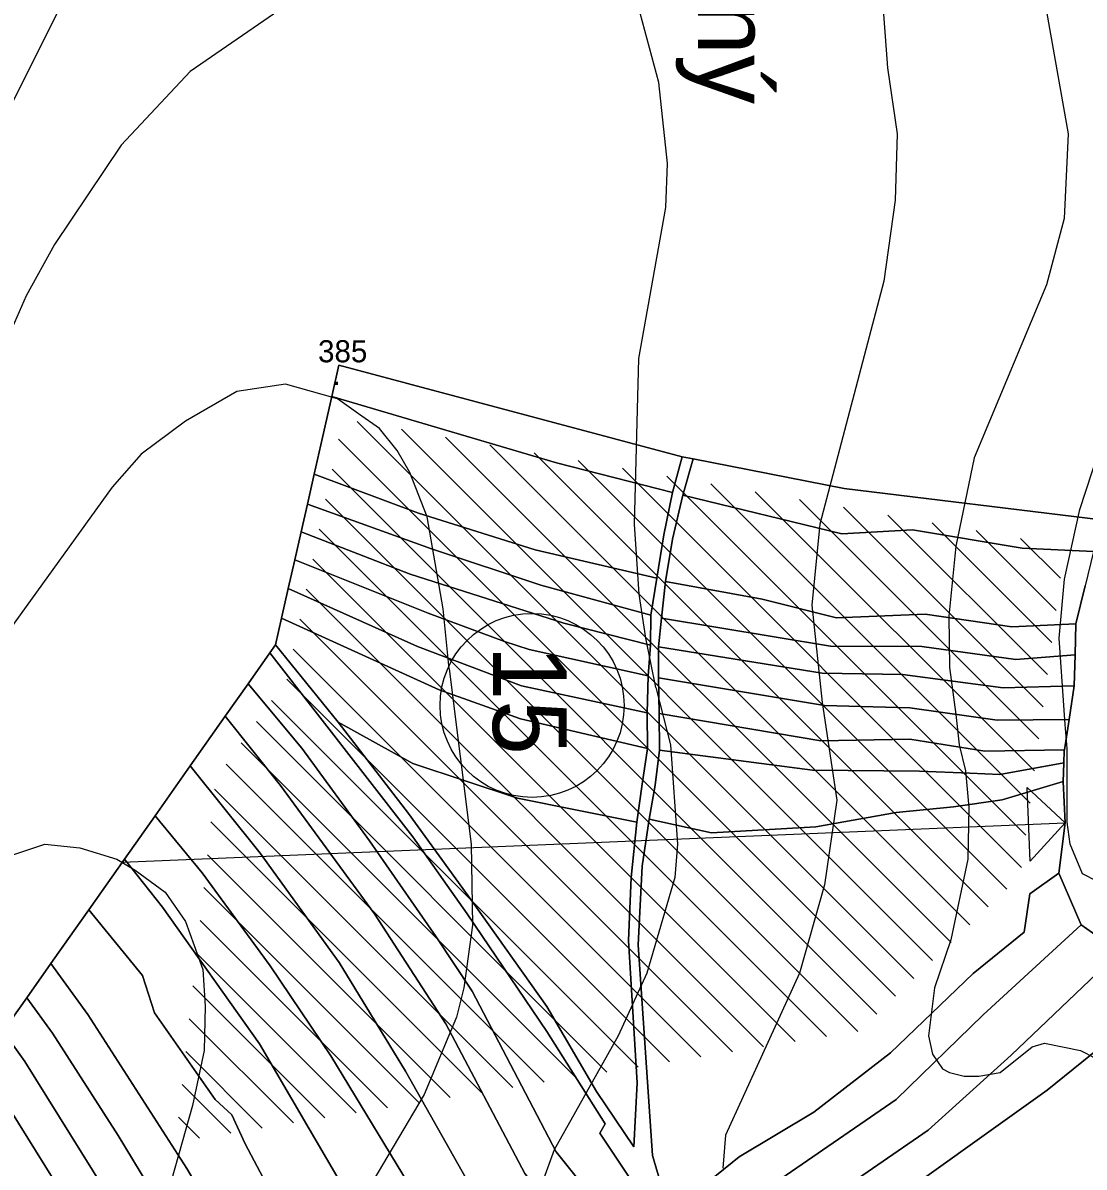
# Model space of a CAD drawing. Extents: x -510989 to -501240, y -1184665 to -1176098.
# Drawn here: x -505518.5 to -505230.1, y -1181469.7 to -1181158.8 of the extents above; entities that cross this region are included whole.
import ezdxf

# ---------------------------------------------------------------- set-up
doc = ezdxf.new("R2010")
doc.units = 0
for name, color, linetype in [('lesni_pozemek', 7, 'Continuous'), ('NAVRH_rozvodnice', 7, 'Continuous'), ('orna_puda', 7, 'Continuous'), ('ostatni_plocha_x_neplodna_puda', 7, 'Continuous'), ('STAV_erozne_ohrozene_plochy', 7, 'Continuous'), ('STAV_odtokove_linie', 7, 'Continuous'), ('vrstevnice_01', 7, 'Continuous'), ('vrstevnice_02', 7, 'Continuous'), ('vrstevnice_05', 7, 'Continuous')]:
    doc.layers.add(name, color=color, linetype=linetype)

msp = doc.modelspace()

# ---------------------------------------------------------------- linework, layer by layer
at = {"layer": 'lesni_pozemek'}
msp.add_lwpolyline([(-505225.51, -1181293.85), (-505295.27, -1181285.31), (-505336.32, -1181277.31), (-505339.3, -1181276.73), (-505432.59, -1181251.78), (-505434.52, -1181260.3), (-505437.05, -1181271.44), (-505439.32, -1181281.45), (-505441.17, -1181289.59), (-505442.88, -1181297.13), (-505444.61, -1181304.75), (-505446.37, -1181312.48), (-505448.2, -1181320.57), (-505449.85, -1181327.83), (-505451.34, -1181329.94), (-505457.27, -1181338.36), (-505463.52, -1181347.23), (-505473, -1181360.67), (-505482.56, -1181374.24), (-505490.85, -1181386.01), (-505500.59, -1181399.82), (-505506.08, -1181407.61), (-505510.89, -1181414.43), (-505517.44, -1181423.74), (-505523.79, -1181432.74)], dxfattribs=at)
msp.add_lwpolyline([(-505244.89, -1181395.45), (-505237.01, -1181389.85), (-505230.95, -1181403.91), (-505257.55, -1181428.29), (-505281.17, -1181451.38), (-505336.57, -1181489.5), (-505342.8, -1181482.2), (-505323.87, -1181466.96), (-505303.54, -1181454.79), (-505282.71, -1181438.62), (-505260.22, -1181417.12), (-505246.44, -1181405.91)], close=True, dxfattribs=at)
at = {"layer": 'orna_puda'}
for points in [[(-505432.59, -1181251.78), (-505339.3, -1181276.73), (-505341.92, -1181286.41), (-505373.47, -1181278.34), (-505434.52, -1181260.3)], [(-505434.52, -1181260.3), (-505373.47, -1181278.34), (-505341.92, -1181286.41), (-505344.32, -1181297.92), (-505346.19, -1181309.73), (-505379.31, -1181301.99), (-505410.96, -1181292), (-505439.32, -1181281.45), (-505437.05, -1181271.44)], [(-505336.32, -1181277.31), (-505295.27, -1181285.31), (-505225.51, -1181293.85), (-505227.6, -1181302.45), (-505246.94, -1181301.52), (-505276.73, -1181296.53), (-505295.98, -1181297.67), (-505339.17, -1181287.17)], [(-505439.32, -1181281.45), (-505410.96, -1181292), (-505379.31, -1181301.99), (-505346.19, -1181309.73), (-505347.88, -1181319.75), (-505377.72, -1181311.56), (-505407.4, -1181301.71), (-505441.17, -1181289.59)], [(-505295.98, -1181297.67), (-505276.73, -1181296.53), (-505246.94, -1181301.52), (-505227.6, -1181302.45), (-505229.86, -1181311.77), (-505232.37, -1181322.12), (-505249.79, -1181322.92), (-505273.31, -1181319.49), (-505297.43, -1181320.47), (-505317.58, -1181315.42), (-505343.86, -1181310.57), (-505341.99, -1181299.07), (-505339.17, -1181287.17)], [(-505441.17, -1181289.59), (-505407.4, -1181301.71), (-505377.72, -1181311.56), (-505347.88, -1181319.75), (-505347.91, -1181327.91), (-505371.49, -1181321.94), (-505413.21, -1181308.63), (-505442.88, -1181297.13)], [(-505442.88, -1181297.13), (-505413.21, -1181308.63), (-505371.49, -1181321.94), (-505347.91, -1181327.91), (-505348.55, -1181336.26), (-505380.88, -1181329.08), (-505387.58, -1181326.94), (-505408.39, -1181319.24), (-505444.61, -1181304.75)], [(-505444.61, -1181304.75), (-505408.39, -1181319.24), (-505387.58, -1181326.94), (-505380.88, -1181329.08), (-505348.55, -1181336.26), (-505348.87, -1181346.28), (-505383.02, -1181338.92), (-505411.24, -1181328.23), (-505446.37, -1181312.48)], [(-505446.37, -1181312.48), (-505411.24, -1181328.23), (-505383.02, -1181338.92), (-505348.87, -1181346.28), (-505348.76, -1181356.01), (-505383.3, -1181347.91), (-505405.4, -1181340.06), (-505448.2, -1181320.57)], [(-505343.86, -1181310.57), (-505317.58, -1181315.42), (-505297.43, -1181320.47), (-505273.31, -1181319.49), (-505249.79, -1181322.92), (-505232.37, -1181322.12), (-505232.58, -1181330.48), (-505248.67, -1181331.81), (-505274.21, -1181328.29), (-505299.05, -1181328.21), (-505344.94, -1181320.52)], [(-505448.2, -1181320.57), (-505405.4, -1181340.06), (-505383.3, -1181347.91), (-505348.76, -1181356.01), (-505350.19, -1181365.62), (-505351.61, -1181375.98), (-505384.04, -1181369.48), (-505412.48, -1181360.03), (-505432.8, -1181348.8), (-505449.85, -1181327.83)], [(-505344.94, -1181320.52), (-505299.05, -1181328.21), (-505274.21, -1181328.29), (-505248.67, -1181331.81), (-505232.58, -1181330.48), (-505232.8, -1181338.94), (-505252.07, -1181339.46), (-505279.44, -1181335.9), (-505301.25, -1181335.47), (-505345.74, -1181328.39)], [(-505451.34, -1181329.94), (-505412.55, -1181380), (-505397.71, -1181400.88), (-505376.08, -1181432.84), (-505360.25, -1181457.94), (-505361.71, -1181460.53), (-505345.85, -1181484.18), (-505329.05, -1181504.11), (-505307.29, -1181526.36), (-505275.42, -1181565.72), (-505284.81, -1181570.94), (-505312.91, -1181534.99), (-505350.03, -1181495.01), (-505373.57, -1181465.59), (-505396.37, -1181421.88), (-505406.16, -1181407.14), (-505424.32, -1181381.08), (-505442.72, -1181355.86), (-505457.27, -1181338.36)], [(-505301.25, -1181335.47), (-505279.44, -1181335.9), (-505252.07, -1181339.46), (-505232.8, -1181338.94), (-505234.2, -1181348.06), (-505253.78, -1181348.3), (-505277.45, -1181344.88), (-505300.68, -1181344.31), (-505345.79, -1181336.78), (-505345.74, -1181328.39)], [(-505345.79, -1181336.78), (-505300.68, -1181344.31), (-505277.45, -1181344.88), (-505253.78, -1181348.3), (-505234.2, -1181348.06), (-505235.46, -1181356.32), (-505257.06, -1181356.71), (-505277.45, -1181353.43), (-505301.68, -1181353.86), (-505345.6, -1181346.48)], [(-505457.27, -1181338.36), (-505442.72, -1181355.86), (-505424.32, -1181381.08), (-505406.16, -1181407.14), (-505396.37, -1181421.88), (-505373.57, -1181465.59), (-505350.03, -1181495.01), (-505312.91, -1181534.99), (-505284.81, -1181570.94), (-505294.14, -1181576.13), (-505313.63, -1181551.69), (-505330.35, -1181532.67), (-505357.23, -1181503.92), (-505382.12, -1181471.45), (-505403.58, -1181430.82), (-505422.97, -1181400.87), (-505448.43, -1181366.01), (-505463.52, -1181347.23)], [(-505301.68, -1181353.86), (-505277.45, -1181353.43), (-505257.06, -1181356.71), (-505235.46, -1181356.32), (-505235.51, -1181356.63), (-505235.62, -1181359.83), (-505252.98, -1181363.06), (-505261.19, -1181362.7), (-505274.88, -1181362.13), (-505303.88, -1181361.83), (-505345.51, -1181356.46), (-505345.6, -1181346.48)], [(-505463.52, -1181347.23), (-505448.43, -1181366.01), (-505422.97, -1181400.87), (-505403.58, -1181430.82), (-505382.12, -1181471.45), (-505357.23, -1181503.92), (-505330.35, -1181532.67), (-505313.63, -1181551.69), (-505294.14, -1181576.13), (-505307.45, -1181582.2), (-505309.69, -1181583.2), (-505345.38, -1181540.21), (-505372.15, -1181509.42), (-505394.78, -1181478.63), (-505414.48, -1181443.6), (-505432.51, -1181414.11), (-505453.99, -1181384.44), (-505473, -1181360.67)], [(-505432.8, -1181348.8), (-505412.48, -1181360.03), (-505384.04, -1181369.48), (-505351.61, -1181375.98), (-505353.23, -1181391.06), (-505353.89, -1181408.18), (-505351.58, -1181446.79), (-505352.48, -1181464.16), (-505362.65, -1181449.14), (-505376.14, -1181426.04), (-505396.26, -1181397.67), (-505413.7, -1181373.61)], [(-505345.51, -1181356.46), (-505303.88, -1181361.83), (-505274.88, -1181362.13), (-505261.19, -1181362.7), (-505252.98, -1181363.06), (-505235.62, -1181359.83), (-505235.71, -1181362.45), (-505235.79, -1181364.9), (-505252.41, -1181369.91), (-505265.62, -1181371.83), (-505281.21, -1181373.35), (-505303.01, -1181377.23), (-505331.36, -1181378.87), (-505348.26, -1181375.14), (-505346.65, -1181365.97)], [(-505473, -1181360.67), (-505453.99, -1181384.44), (-505432.51, -1181414.11), (-505414.48, -1181443.6), (-505394.78, -1181478.63), (-505372.15, -1181509.42), (-505345.38, -1181540.21), (-505309.69, -1181583.2), (-505325.19, -1181590.09), (-505373.91, -1181531.48), (-505384.27, -1181519.59), (-505407.28, -1181484.89), (-505434.81, -1181439.44), (-505451.26, -1181415.01), (-505469.76, -1181389.75), (-505482.56, -1181374.24)], [(-505252.41, -1181369.91), (-505235.79, -1181364.9), (-505235.22, -1181376.16), (-505237.01, -1181389.85), (-505244.89, -1181395.45), (-505246.44, -1181405.91), (-505260.22, -1181417.12), (-505282.71, -1181438.62), (-505303.54, -1181454.79), (-505323.87, -1181466.96), (-505342.8, -1181482.2), (-505347.41, -1181466.52), (-505351.32, -1181409.32), (-505350.16, -1181387.98), (-505348.26, -1181375.14), (-505331.36, -1181378.87), (-505303.01, -1181377.23), (-505281.21, -1181373.35), (-505265.62, -1181371.83)], [(-505482.56, -1181374.24), (-505469.76, -1181389.75), (-505451.26, -1181415.01), (-505434.81, -1181439.44), (-505407.28, -1181484.89), (-505384.27, -1181519.59), (-505373.91, -1181531.48), (-505325.19, -1181590.09), (-505341.15, -1181595.37), (-505373.19, -1181556.9), (-505409.19, -1181510.17), (-505422.47, -1181490.46), (-505454.18, -1181436.24), (-505480.51, -1181399.06), (-505490.85, -1181386.01)], [(-505490.85, -1181386.01), (-505480.51, -1181399.06), (-505454.18, -1181436.24), (-505422.47, -1181490.46), (-505409.19, -1181510.17), (-505373.19, -1181556.9), (-505341.15, -1181595.37), (-505358.5, -1181601.1), (-505408.05, -1181540.12), (-505429.15, -1181511.31), (-505449.11, -1181480.36), (-505458.09, -1181463.38), (-505461.66, -1181455.54), (-505466.25, -1181451.32), (-505482.73, -1181427.78), (-505486.01, -1181417.66), (-505500.59, -1181399.82)], [(-505500.59, -1181399.82), (-505486.01, -1181417.66), (-505482.73, -1181427.78), (-505466.25, -1181451.32), (-505461.66, -1181455.54), (-505458.09, -1181463.38), (-505449.11, -1181480.36), (-505429.15, -1181511.31), (-505408.05, -1181540.12), (-505358.5, -1181601.1), (-505367.83, -1181604.18), (-505376.99, -1181607.21), (-505430.45, -1181539.52), (-505450.12, -1181512.27), (-505462.24, -1181490.02), (-505473.93, -1181470.05), (-505500.83, -1181428.22), (-505510.89, -1181414.43), (-505506.08, -1181407.61)], [(-505230.95, -1181403.91), (-505224.77, -1181408.19), (-505222.77, -1181413.42), (-505249.97, -1181439.29), (-505272.49, -1181459.68), (-505327.16, -1181497.32), (-505336.57, -1181489.5), (-505281.17, -1181451.38), (-505257.55, -1181428.29)], [(-505510.89, -1181414.43), (-505500.83, -1181428.22), (-505473.93, -1181470.05), (-505462.24, -1181490.02), (-505450.12, -1181512.27), (-505430.45, -1181539.52), (-505376.99, -1181607.21), (-505389.45, -1181611.24), (-505454.13, -1181526.23), (-505470.2, -1181498.06), (-505492.58, -1181461.12), (-505510.4, -1181433.31), (-505517.44, -1181423.74)], [(-505222.77, -1181413.42), (-505218.84, -1181423.5), (-505219.41, -1181432.06), (-505240.14, -1181448.84), (-505288.74, -1181483.49), (-505320.33, -1181506.96), (-505325.74, -1181498.94), (-505327.16, -1181497.32), (-505272.49, -1181459.68), (-505249.97, -1181439.29)], [(-505517.44, -1181423.74), (-505510.4, -1181433.31), (-505492.58, -1181461.12), (-505470.2, -1181498.06), (-505454.13, -1181526.23), (-505389.45, -1181611.24), (-505399.69, -1181614.56), (-505463.66, -1181529.89), (-505490.17, -1181485.65), (-505517.96, -1181441.01), (-505523.79, -1181432.74)], [(-505517.96, -1181441.01), (-505490.17, -1181485.65), (-505463.66, -1181529.89), (-505399.69, -1181614.56), (-505410.4, -1181618.03), (-505449.46, -1181565.28), (-505472.36, -1181533.74), (-505529.93, -1181441.46), (-505523.79, -1181432.74)], [(-505219.41, -1181432.06), (-505211.86, -1181446.41), (-505205.3, -1181458.87), (-505264.51, -1181504.12), (-505299.09, -1181528.75), (-505306.64, -1181520.23), (-505320.33, -1181506.96), (-505288.74, -1181483.49), (-505240.14, -1181448.84)], [(-505529.93, -1181441.46), (-505472.36, -1181533.74), (-505449.46, -1181565.28), (-505410.4, -1181618.03), (-505420.24, -1181621.21), (-505460.04, -1181567.75), (-505482.39, -1181536.34), (-505518.31, -1181477.01), (-505535.89, -1181449.9)]]:
    msp.add_lwpolyline(points, close=True, dxfattribs=at)
msp.add_lwpolyline([(-505345.85, -1181484.18), (-505361.71, -1181460.53), (-505360.25, -1181457.94), (-505376.08, -1181432.84), (-505397.71, -1181400.88), (-505412.55, -1181380), (-505451.34, -1181329.94), (-505449.85, -1181327.83), (-505432.8, -1181348.8), (-505413.7, -1181373.61), (-505396.26, -1181397.67), (-505376.14, -1181426.04), (-505362.65, -1181449.14), (-505352.48, -1181464.16), (-505351.58, -1181446.79), (-505353.89, -1181408.18), (-505353.23, -1181391.06), (-505351.61, -1181375.98), (-505350.19, -1181365.62), (-505348.76, -1181356.01), (-505348.87, -1181346.28), (-505348.55, -1181336.26), (-505347.91, -1181327.91), (-505347.88, -1181319.75), (-505346.19, -1181309.73), (-505344.32, -1181297.92), (-505341.92, -1181286.41), (-505339.3, -1181276.73), (-505336.32, -1181277.31), (-505339.17, -1181287.17), (-505341.99, -1181299.07), (-505343.86, -1181310.57), (-505344.94, -1181320.52), (-505345.74, -1181328.39), (-505345.79, -1181336.78), (-505345.6, -1181346.48), (-505345.51, -1181356.46), (-505346.65, -1181365.97), (-505348.26, -1181375.14), (-505350.16, -1181387.98), (-505351.32, -1181409.32), (-505347.41, -1181466.52), (-505342.8, -1181482.2)], dxfattribs=at)
at = {"layer": 'ostatni_plocha_x_neplodna_puda'}
msp.add_lwpolyline([(-505224.77, -1181408.19), (-505230.95, -1181403.91), (-505237.01, -1181389.85), (-505235.22, -1181376.16), (-505235.79, -1181364.9), (-505235.71, -1181362.45), (-505235.62, -1181359.83), (-505235.51, -1181356.63), (-505235.46, -1181356.32), (-505234.2, -1181348.06), (-505232.8, -1181338.94), (-505232.58, -1181330.48), (-505232.37, -1181322.12), (-505229.86, -1181311.77)], dxfattribs=at)
at = {"layer": 'STAV_erozne_ohrozene_plochy'}
for p, q in [((-505427.64, -1181267.14), (-505276.34, -1181418.43)), ((-505432.7, -1181271.97), (-505281.39, -1181423.29)), ((-505415.62, -1181269.25), (-505271.3, -1181413.57)), ((-505403.6, -1181271.37), (-505266.26, -1181408.72)), ((-505391.59, -1181273.49), (-505261.21, -1181403.86)), ((-505379.57, -1181275.6), (-505256.17, -1181399.01)), ((-505367.56, -1181277.72), (-505251.13, -1181394.15)), ((-505434.46, -1181280.11), (-505286.43, -1181428.14)), ((-505355.54, -1181279.84), (-505247.12, -1181388.26)), ((-505343.52, -1181281.96), (-505245.95, -1181379.53)), ((-505331.51, -1181284.07), (-505244.77, -1181370.81)), ((-505319.49, -1181286.19), (-505243.6, -1181362.08)), ((-505436.22, -1181288.26), (-505291.63, -1181432.84)), ((-505307.47, -1181288.31), (-505242.42, -1181353.36)), ((-505295.46, -1181290.42), (-505241.25, -1181344.63)), ((-505283.44, -1181292.54), (-505240.07, -1181335.91)), ((-505437.98, -1181296.4), (-505300.15, -1181434.22)), ((-505271.43, -1181294.66), (-505238.9, -1181327.18)), ((-505259.41, -1181296.77), (-505237.73, -1181318.46)), ((-505247.39, -1181298.89), (-505236.55, -1181309.73)), ((-505439.73, -1181304.54), (-505308.67, -1181435.6)), ((-505441.49, -1181312.68), (-505317.19, -1181436.99)), ((-505443.25, -1181320.82), (-505325.7, -1181438.37)), ((-505445.01, -1181328.96), (-505334.22, -1181439.75)), ((-505446.77, -1181337.1), (-505342.74, -1181441.13)), ((-505450.88, -1181342.89), (-505351.26, -1181442.51)), ((-505455.02, -1181348.65), (-505359.77, -1181443.9)), ((-505459.15, -1181354.42), (-505368.29, -1181445.28)), ((-505463.28, -1181360.19), (-505376.81, -1181446.66)), ((-505466.39, -1181366.98), (-505385.32, -1181448.04)), ((-505467.37, -1181375.9), (-505393.84, -1181449.43)), ((-505468.35, -1181384.82), (-505402.36, -1181450.81)), ((-505469.33, -1181393.74), (-505410.88, -1181452.19)), ((-505470.31, -1181402.66), (-505419.39, -1181453.57)), ((-505471.29, -1181411.58), (-505427.91, -1181454.95)), ((-505472.27, -1181420.5), (-505436.43, -1181456.34)), ((-505473.25, -1181429.42), (-505444.95, -1181457.72)), ((-505474.23, -1181438.34), (-505453.46, -1181459.1)), ((-505475.21, -1181447.26), (-505461.98, -1181460.48)), ((-505476.19, -1181456.18), (-505470.5, -1181461.86))]:
    msp.add_line(p, q, dxfattribs=at)
at = {"layer": 'STAV_odtokove_linie'}
msp.add_line((-505491.46, -1181386.88), (-505235.22, -1181376.16), dxfattribs=at)
msp.add_lwpolyline([(-505245.62, -1181366.58), (-505235.22, -1181376.16), (-505244.8, -1181386.56)], close=True, dxfattribs=at)
msp.add_circle((-505380.1, -1181344.27), 25, dxfattribs=at)
at = {"layer": 'vrstevnice_01'}
for points in [[(-505346.5, -1181339.37), (-505349.19, -1181326), (-505351, -1181314), (-505352.31, -1181295), (-505351.09, -1181250), (-505343.81, -1181209), (-505343.31, -1181197), (-505345.69, -1181175), (-505352.69, -1181149), (-505357.19, -1181140), (-505361.19, -1181134), (-505369.31, -1181127), (-505376.59, -1181124), (-505392.5, -1181122), (-505406.31, -1181126), (-505473, -1181172), (-505491.81, -1181192), (-505509.91, -1181219), (-505517.59, -1181233), (-505523.31, -1181246), (-505531.19, -1181278), (-505535.5, -1181291), (-505546.09, -1181311), (-505552.23, -1181320.81)], [(-505241.31, -1181150), (-505234.41, -1181189), (-505235.5, -1181212), (-505240.31, -1181230), (-505260, -1181277), (-505265, -1181301), (-505266.91, -1181320), (-505266.69, -1181334), (-505264.93, -1181346.73)], [(-505346.5, -1181339.37), (-505342.5, -1181355), (-505340.59, -1181382), (-505341.31, -1181391), (-505348.91, -1181417), (-505356.69, -1181434), (-505374.09, -1181465), (-505377.41, -1181474)], [(-505264.93, -1181346.73), (-505264.09, -1181355), (-505262.31, -1181362), (-505261.41, -1181372), (-505261.69, -1181386), (-505266.31, -1181408), (-505270.81, -1181421), (-505272.41, -1181434), (-505271.31, -1181439), (-505268.59, -1181443), (-505266.69, -1181444), (-505262.69, -1181445), (-505258.69, -1181445), (-505252.91, -1181444), (-505244.19, -1181437), (-505240.91, -1181436), (-505231.09, -1181438), (-505223.31, -1181442)], [(-505563.91, -1181473), (-505564.69, -1181467), (-505562.5, -1181445), (-505559.31, -1181428), (-505555.41, -1181418), (-505550.19, -1181409), (-505542.31, -1181399), (-505535.19, -1181392), (-505524.81, -1181386), (-505512.5, -1181382), (-505503, -1181383), (-505492.91, -1181386), (-505488, -1181389), (-505479.81, -1181395), (-505474.31, -1181403), (-505469.59, -1181416), (-505468.91, -1181426), (-505469.19, -1181438), (-505472.41, -1181453), (-505480, -1181480)]]:
    msp.add_lwpolyline(points, dxfattribs=at)
at = {"layer": 'vrstevnice_02'}
for points in [[(-505285.59, -1181143), (-505283.5, -1181171), (-505280.91, -1181189), (-505281.5, -1181207), (-505284.5, -1181229), (-505301.91, -1181295), (-505304.09, -1181317), (-505301.25, -1181343.45)], [(-505590.24, -1181317.38), (-505569.59, -1181290), (-505557.31, -1181263), (-505533.69, -1181205), (-505508.5, -1181155)], [(-505235.28, -1181349.41), (-505236.91, -1181326), (-505235.41, -1181310), (-505231.31, -1181291), (-505215.91, -1181244)], [(-505402.66, -1181334.3), (-505404.31, -1181318), (-505408.59, -1181293), (-505413.31, -1181281), (-505416.81, -1181275), (-505421.59, -1181269), (-505427.31, -1181265), (-505433, -1181261), (-505447.09, -1181257), (-505460.31, -1181259), (-505474.31, -1181267), (-505486.31, -1181276), (-505494.19, -1181285), (-505522, -1181323.54)], [(-505402.66, -1181334.3), (-505396.69, -1181382), (-505396.31, -1181404), (-505398.69, -1181421), (-505400.69, -1181429), (-505409.41, -1181450), (-505424.81, -1181476)], [(-505301.25, -1181343.45), (-505297.31, -1181370), (-505300.69, -1181393), (-505307.41, -1181417), (-505327.59, -1181461), (-505328.31, -1181470)], [(-505198.78, -1181352.7), (-505208.31, -1181376), (-505215.5, -1181387), (-505217.69, -1181388), (-505218.59, -1181390), (-505222.59, -1181392), (-505226.69, -1181392), (-505230.59, -1181390), (-505233.91, -1181382), (-505234.69, -1181376), (-505234.69, -1181356), (-505235.28, -1181349.41)]]:
    msp.add_lwpolyline(points, dxfattribs=at)

# ---------------------------------------------------------------- texts
at = {"layer": 'NAVRH_rozvodnice'}
msp.add_text('Bezejmenný', height=20, rotation=270, dxfattribs=at).set_placement((-505335.06, -1181033.71))
at = {"layer": 'STAV_odtokove_linie'}
msp.add_text('15', height=20, rotation=270, dxfattribs=at).set_placement((-505390.76, -1181327.97))
at = {"layer": 'vrstevnice_05'}
for s, p in [('385', (-505438.27, -1181251.04)), ('.', (-505434.32, -1181257.2))]:
    msp.add_text(s, height=6, dxfattribs=at).set_placement(p)

doc.saveas('drawing.dxf')
